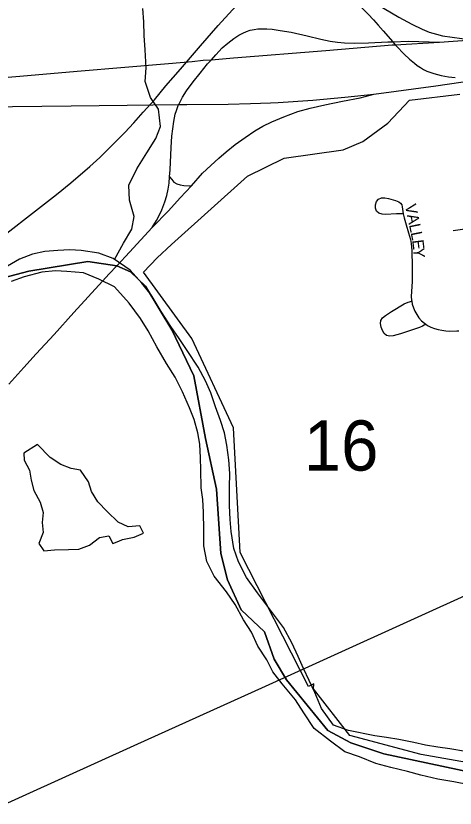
# Model space of a CAD drawing. Extents: x 1410790 to 1770854, y 566777 to 831614.
# Drawn here: x 1583943 to 1585877, y 700671 to 704158 of the extents above; entities that cross this region are included whole.
import ezdxf

# ---------------------------------------------------------------- set-up
doc = ezdxf.new("R2010")
doc.units = 0
for name, color, linetype in [('GM_X_City_Street', 7, 'Continuous'), ('GM_X_City_Street_Text', 7, 'Continuous'), ('GM_X_Corporation', 7, 'Continuous'), ('GM_X_County_Road', 7, 'Continuous'), ('GM_X_Major_River', 7, 'Continuous'), ('GM_X_Minor_Lake', 7, 'Continuous'), ('GM_X_Minor_River', 7, 'Continuous'), ('GM_X_Rail_Line', 7, 'Continuous'), ('GM_X_Section_Text', 7, 'Continuous'), ('GM_X_State_Route', 7, 'Continuous'), ('GM_X_Township', 7, 'Continuous'), ('GM_X_US_Route', 7, 'Continuous')]:
    doc.layers.add(name, color=color, linetype=linetype)

msp = doc.modelspace()

# ---------------------------------------------------------------- linework, layer by layer
at = {"layer": 'GM_X_City_Street'}
for points in [[(1585647.9, 703287.3), (1585619, 703286.1), (1585570.2, 703283.9), (1585554.6, 703285.1), (1585540.8, 703289.6), (1585530.8, 703299.1), (1585525.5, 703312.3), (1585525.5, 703326.9), (1585530.3, 703340.6), (1585539.6, 703351.2), (1585552.4, 703356.8), (1585567, 703356.7), (1585582.8, 703353.6), (1585613.9, 703345.2), (1585628, 703339.3), (1585635.7, 703333.8), (1585641.8, 703325.8)], [(1585641.8, 703325.8), (1585643.7, 703317.4), (1585647.9, 703287.3)], [(1585647.9, 703287.3), (1585651.7, 703269.2), (1585660.9, 703237.6), (1585671, 703202.6), (1585679.3, 703174.4), (1585682.4, 703156.6), (1585685.4, 703125), (1585687.2, 703053.5), (1585686.8, 702988.4), (1585683.6, 702922.9), (1585684.6, 702906.1), (1585685.4, 702901.9)], [(1585867.6, 703212.9), (1586013.6, 703234.4), (1586027, 703236.4)], [(1585747.3, 702800.8), (1585732.5, 702792.6), (1585720.3, 702786.5), (1585635.3, 702758.5), (1585604.1, 702750.1), (1585588.8, 702748.5), (1585574.9, 702751.4), (1585564.4, 702760.2), (1585557, 702773.7), (1585551.6, 702788.6), (1585548.4, 702803.6), (1585549.9, 702817.7), (1585557.4, 702829.7), (1585569.3, 702839.4), (1585596.8, 702857.4), (1585651.9, 702890), (1585669.2, 702897.3), (1585685.4, 702901.9)], [(1585685.4, 702901.9), (1585687.7, 702889.4), (1585692.9, 702873.3), (1585699.6, 702857.9), (1585707.5, 702843.1), (1585716.9, 702829.1), (1585728.1, 702816.3), (1585740.9, 702805.1), (1585747.3, 702800.8)], [(1585747.3, 702800.8), (1585755.1, 702795.8), (1585770.1, 702788.2), (1585785.8, 702782.1), (1585801.9, 702777.4), (1585818.3, 702774.1), (1585834.8, 702772), (1585851.4, 702771), (1585884.6, 702771.6), (1585892, 702772.4)]]:
    msp.add_lwpolyline(points, dxfattribs=at)
at = {"layer": 'GM_X_Corporation'}
msp.add_lwpolyline([(1586948.7, 700692), (1585726.6, 700907.3), (1585413.6, 700991.1), (1585253.5, 701195.9), (1585255.1, 701217.9), (1585230.6, 701206.5), (1584930.1, 701796.3), (1584901.3, 702344.5), (1584717.5, 702738.8), (1584505.6, 703030.4), (1584564.5, 703093.6), (1584628.4, 703151.2), (1584962.9, 703452.4), (1585124.6, 703531.4), (1585383.1, 703567.7), (1585469.6, 703604.5), (1585580.5, 703685.1), (1585675.3, 703787.6), (1585897.6, 703812.9)], dxfattribs=at)
at = {"layer": 'GM_X_County_Road'}
for points in [[(1584619.8, 703449.5), (1584622.2, 703480.9), (1584626.4, 703579.1), (1584630, 703628.1), (1584638.7, 703692.9), (1584645, 703725.1), (1584649.5, 703740.8), (1584659.7, 703767.3), (1584661.3, 703771.4), (1584676.3, 703800.6), (1584693.8, 703828.3), (1584724, 703867.2), (1584753.8, 703906.1), (1584787.2, 703946.3), (1584804.2, 703965.1), (1584823.8, 703986.6), (1584851.6, 704016.6), (1584876, 704038.5), (1584902.4, 704057.9), (1584925.2, 704073.3), (1584942.1, 704082.3), (1584958.3, 704089.6), (1584974.6, 704094.9), (1584992.2, 704098.5), (1585007.6, 704100.5), (1585026.9, 704101.6), (1585047.4, 704101.1), (1585070.9, 704099.1), (1585107, 704094.3), (1585155.5, 704086), (1585225.6, 704069.7), (1585284.7, 704055.4), (1585326.4, 704047), (1585358.1, 704042.5), (1585389.4, 704039.4), (1585432.3, 704037.7), (1585495.8, 704038.6), (1585579.7, 704043.5), (1585601.6, 704044.1), (1585670.5, 704046.1), (1585807.3, 704042.8)], [(1584716.5, 703410.4), (1584765, 703465.1), (1584802, 703499.9), (1584835.8, 703531.4), (1584869.5, 703558.9), (1584908.8, 703591.5), (1584952.2, 703622.4), (1584994.8, 703651.6), (1585030.7, 703672.4), (1585069.5, 703691.5), (1585122.3, 703714), (1585183.5, 703736.5), (1585238.1, 703752.2), (1585302.7, 703766.8), (1585380.8, 703783.1), (1585458.3, 703797.3), (1585480.8, 703802.7), (1585519, 703813.5)], [(1584542.8, 703226.9), (1584561.8, 703257.3), (1584573.7, 703279.7), (1584585.9, 703305), (1584598.9, 703340.2), (1584607.6, 703367.7), (1584613.5, 703395.1), (1584617.6, 703421.3), (1584619.8, 703449.5)], [(1584619.8, 703449.5), (1584629.4, 703438.2), (1584639.2, 703426.6), (1584652, 703418.4), (1584666.5, 703413.8), (1584682.2, 703411.6), (1584707, 703410.7), (1584716.5, 703410.4)], [(1584542.8, 703226.9), (1584614.9, 703299.5), (1584667, 703357.6), (1584716.5, 703410.4)], [(1584389.2, 703059.9), (1584443.2, 703118.2), (1584542.8, 703226.9)], [(1584324.7, 702990.1), (1584354, 703022), (1584387.6, 703058.2), (1584389.2, 703059.9)], [(1583911.7, 702537.7), (1583977.7, 702610.6), (1584033.2, 702671.1), (1584111.1, 702755.3), (1584198.8, 702852.9), (1584324.7, 702990.1)]]:
    msp.add_lwpolyline(points, dxfattribs=at)
at = {"layer": 'GM_X_Major_River'}
for points in [[(1585921.6, 700920.3), (1585853.8, 700931.9), (1585799.8, 700939.2), (1585746, 700948.4), (1585694.1, 700959.7), (1585628.3, 700973.3), (1585574.4, 700982.5), (1585522.5, 700989.8), (1585406.8, 701012.6), (1585341.2, 701036.2), (1585288.9, 701109.6), (1585258.5, 701180.4), (1585233.7, 701233.2), (1585208.9, 701285.9), (1585186.1, 701338.5), (1585157.5, 701399.4), (1585121, 701466.4), (1585058.8, 701548), (1585006.4, 701619.5), (1584957.9, 701686.8), (1584923.5, 701755.8), (1584902.8, 701814.4), (1584890.5, 701888.9), (1584885.8, 701941.1), (1584883.2, 702003.3), (1584883.2, 702083.5), (1584884.6, 702143.7), (1584880, 702203.9), (1584871.5, 702268.3), (1584860.8, 702322.7), (1584844, 702377.2), (1584821.4, 702437.9), (1584800.8, 702498.5), (1584778.1, 702551.2), (1584745.4, 702612.2), (1584697.1, 702685.5), (1584662.3, 702738.4), (1584625.5, 702791.4), (1584582.9, 702856.6), (1584538.6, 702929.8), (1584497.7, 702980.9), (1584447, 703038.3), (1584372, 703090.2), (1584308.5, 703113.8), (1584230.6, 703125.6), (1584180.6, 703128.8), (1584128.4, 703126), (1584070.2, 703121.4), (1584015.8, 703108.6), (1583959.2, 703087.9), (1583906.3, 703057)], [(1585938.2, 700773.5), (1585870.4, 700787.1), (1585800.5, 700798.8), (1585724.8, 700816.6), (1585667, 700832), (1585593.3, 700849.8), (1585527.6, 700867.4), (1585456.2, 700897.1), (1585390.5, 700918.7), (1585327.5, 700966.3), (1585256.7, 701022.1), (1585210.3, 701091.4), (1585173.6, 701148.4), (1585115.1, 701217.9), (1585074.3, 701271), (1585047.5, 701323.8), (1585008.8, 701384.8), (1584980.2, 701445.6), (1584945.5, 701500.6), (1584909, 701567.6), (1584870.2, 701622.7), (1584815.7, 701692.1), (1584783.2, 701757), (1584770.8, 701825.5), (1584770.5, 701895.7), (1584768.3, 701973.9), (1584765.7, 702030.2), (1584758.8, 702080.4), (1584756.7, 702160.7), (1584756, 702212.8), (1584753.4, 702273.1), (1584744.6, 702323.4), (1584727.9, 702381.9), (1584707.1, 702432.6), (1584676.7, 702503.5), (1584644.2, 702568.4), (1584605.5, 702627.5), (1584563.2, 702700.7), (1584524.8, 702771.8), (1584492, 702826.7), (1584441.5, 702894), (1584377.1, 702965.7), (1584307.8, 702999.4), (1584240.3, 703027.1), (1584168.3, 703032.8), (1584118.3, 703036), (1584058, 703029.4), (1583979.3, 703009.2), (1583922.7, 702988.5)]]:
    msp.add_lwpolyline(points, dxfattribs=at)
at = {"layer": 'GM_X_Minor_Lake'}
for points in [[(1584037.8, 702271.1), (1583978.1, 702233.3), (1583979.9, 702203.2), (1584003.5, 702159), (1584011.1, 702114.9), (1584022.8, 702068.7), (1584050.4, 702018.5), (1584064, 701972.3), (1584059.7, 701928.3), (1584063.3, 701884.2), (1584045, 701836.3), (1584066.7, 701804.1), (1584112.7, 701807.8), (1584174.6, 701809.3), (1584220.6, 701811), (1584266.6, 701828.7), (1584310.8, 701862.4), (1584352.8, 701870.1), (1584370.6, 701835.9), (1584396.7, 701846.9)], [(1584396.7, 701846.9), (1584412.6, 701853.6), (1584464.6, 701863.2), (1584504.7, 701881), (1584489, 701913.1), (1584437, 701909.5), (1584393.2, 701929.8), (1584345.7, 701976.2), (1584304, 702018.6), (1584276.4, 702064.9), (1584262.8, 702107), (1584227.2, 702159.3), (1584187.3, 702165.6), (1584141.5, 702184), (1584093.8, 702214.4), (1584037.8, 702271.1)]]:
    msp.add_lwpolyline(points, dxfattribs=at)
at = {"layer": 'GM_X_Minor_River'}
msp.add_lwpolyline([(1584377.6, 703086.3), (1584416.5, 703157.3), (1584453, 703219.1), (1584463.4, 703275.1), (1584444, 703347.4), (1584440.5, 703413.5), (1584475, 703485.3), (1584519.5, 703555.1), (1584559.9, 703618.9), (1584580.3, 703670.8), (1584570.9, 703747), (1584535.3, 703799.4), (1584511.9, 703869.6), (1584516.3, 703929.7), (1584512.9, 704007.8), (1584507.4, 704072), (1584505.9, 704132.1), (1584502.4, 704190.2)], dxfattribs=at)
at = {"layer": 'GM_X_Rail_Line'}
for points in [[(1583849.5, 703161), (1584069.8, 703331.4), (1584121.9, 703372.1), (1584185, 703422.6), (1584268.4, 703494.8), (1584312.4, 703534.2), (1584376, 703597.2), (1584422.1, 703644.2), (1584462.5, 703687.7), (1584503.2, 703733.5), (1584554, 703788.5), (1584603.3, 703849.5), (1584667.9, 703923.8), (1584756.5, 704026.5), (1584833.4, 704115.1), (1584928.3, 704220.1)], [(1585041.3, 701207.8), (1586608.4, 701919.7)], [(1581164.7, 699560.2), (1581269.8, 699628.3), (1581360.9, 699679.3), (1581528.5, 699756.9), (1581793.4, 699858.9), (1582269.5, 700030.6), (1582808.2, 700225.2), (1582948.2, 700274.7), (1583195.4, 700372), (1584463.6, 700947.6), (1585041.3, 701207.8)]]:
    msp.add_lwpolyline(points, dxfattribs=at)
at = {"layer": 'GM_X_State_Route'}
for points in [[(1583702.1, 703869.9), (1583994.1, 703895), (1584213, 703913.9), (1584423, 703932.9), (1584718.5, 703957.3), (1584767.5, 703962.3), (1584804.2, 703965.1), (1584900.5, 703972.6), (1585308, 704006.1), (1585600, 704030.5), (1585612.7, 704031.2), (1585807.3, 704042.8), (1585948.9, 704051.8)], [(1585063.2, 703775.5), (1585097.6, 703777), (1585249.5, 703787.4), (1585390.6, 703799.5), (1585519, 703813.5), (1585791.5, 703850), (1586060.8, 703889)], [(1582863.6, 703661.6), (1582880.5, 703666.5), (1582925.7, 703679.8), (1583042.9, 703705.8), (1583178.3, 703727.5), (1583303.3, 703742.3), (1583431.8, 703751), (1583540.3, 703754.1), (1584187, 703762), (1584432.4, 703764.8)], [(1584432.4, 703764.8), (1584659.7, 703767.3), (1584695.3, 703767.7)], [(1584695.3, 703767.7), (1584877, 703769.7), (1584975.2, 703771.8), (1585063.2, 703775.5)]]:
    msp.add_lwpolyline(points, dxfattribs=at)
at = {"layer": 'GM_X_Township'}
for points in [[(1583836.9, 702992.3), (1583999.9, 703034.6), (1584259.4, 703076.8), (1584387.6, 703058.2), (1584447.7, 703031.8), (1584514.4, 702968.5), (1584629.3, 702776.1), (1584726.3, 702573.2), (1584778.4, 702298.3), (1584826.6, 702075), (1584844.7, 701791.4), (1584874.9, 701676.7), (1584935.3, 701543.9), (1585037.9, 701447.4), (1585080.1, 701326.7), (1585134.4, 701236.2), (1585315.5, 701013), (1585418.1, 700958.7), (1585562.9, 700910.4), (1585955.2, 700826)], [(1585955.2, 700826), (1585562.9, 700910.4), (1585418.1, 700958.7), (1585315.5, 701013), (1585134.4, 701236.2), (1585080.1, 701326.7), (1585037.9, 701447.4), (1584935.3, 701543.9), (1584874.9, 701676.7), (1584844.7, 701791.4), (1584826.6, 702075), (1584778.4, 702298.3), (1584726.3, 702573.2), (1584629.3, 702776.1), (1584514.4, 702968.5), (1584447.7, 703031.8), (1584387.6, 703058.2), (1584259.4, 703076.8), (1583999.9, 703034.6), (1583836.9, 702992.3)]]:
    msp.add_lwpolyline(points, dxfattribs=at)
at = {"layer": 'GM_X_US_Route'}
for points in [[(1585250.8, 704371.5), (1585372, 704276.6), (1585410.4, 704245.5), (1585447.3, 704212.6), (1585494, 704166), (1585517.1, 704140.7), (1585538.4, 704117.3), (1585559.9, 704092.4), (1585601.6, 704044.1), (1585612.7, 704031.2), (1585618, 704025.1), (1585651.6, 703989.8), (1585675.4, 703966.9), (1585697, 703949.6), (1585710, 703940), (1585723.3, 703930.4), (1585737.5, 703922.1), (1585752.3, 703915), (1585783.4, 703903.9), (1585815.3, 703895.5), (1585847.8, 703889.8), (1585876.7, 703886.9)], [(1585250.8, 704371.5), (1585291.9, 704352.3), (1585327.3, 704334), (1585361.8, 704312), (1585454, 704255.6), (1585535.2, 704207.4), (1585564, 704190.4), (1585628.1, 704152.4), (1585686.6, 704121), (1585731.4, 704099.2), (1585762.2, 704086.8), (1585794, 704076.9), (1585821.4, 704070.7), (1585948.9, 704051.8)]]:
    msp.add_lwpolyline(points, dxfattribs=at)

# ---------------------------------------------------------------- texts
at = {"layer": 'GM_X_City_Street_Text'}
for s, rotation, p in [('V', 281.82, (1585655, 703324.3)), ('A', 281.82, (1585664, 703281.2)), ('L', 281.8028, (1585673, 703238.2)), ('L', 281.5242, (1585680.2, 703203.8)), ('E', 277.0115, (1585687, 703170.3)), ('Y', 273.4114, (1585691.3, 703136.2))]:
    msp.add_text(s, height=50, rotation=rotation, dxfattribs=at).set_placement(p)
at = {"layer": 'GM_X_Section_Text'}
msp.add_text('16', height=221, rotation=0, dxfattribs=at).set_placement((1585210.2, 702156.7))

doc.saveas('drawing.dxf')
